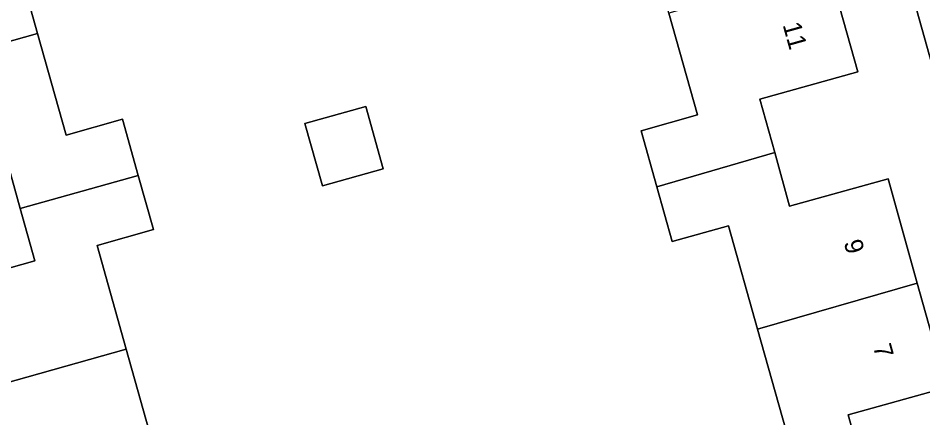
# Model space of a CAD drawing. Extents: x 159626 to 160723, y 388173 to 389416.
# Drawn here: x 160026.77 to 160076.31, y 388359.41 to 388381.33 of the extents above; entities that cross this region are included whole.
import ezdxf

# ---------------------------------------------------------------- set-up
doc = ezdxf.new("R2010")
doc.units = 0
for name, color, linetype in [('IMGEO_Erf', 7, 'Continuous'), ('IMGEO_Pand', 7, 'Continuous'), ('IMGEO_Pand_nummerreeks', 7, 'Continuous'), ('IMGEO_Voetpad_open', 7, 'Continuous')]:
    doc.layers.add(name, color=color, linetype=linetype)

msp = doc.modelspace()

# ---------------------------------------------------------------- linework, layer by layer
at = {"layer": 'IMGEO_Erf'}
for points in [[(160087.996, 388338.877), (160074.295, 388387.755), (160070.165, 388402.519), (160057.831, 388399.049), (160058.619, 388396.236), (160064.014, 388397.749), (160065.663, 388391.865), (160063.354, 388391.203), (160064.144, 388388.332), (160069.549, 388389.821), (160071.15, 388384.1), (160072.752, 388378.379), (160067.38, 388376.878), (160068.197, 388373.952), (160069.013, 388371.027), (160074.401, 388372.515), (160076.004, 388366.8), (160077.607, 388361.084), (160072.223, 388359.574), (160073.044, 388356.642)], [(160065.737, 388357.839), (160068.821, 388358.703), (160067.258, 388364.278), (160065.672, 388369.937), (160062.589, 388369.073), (160061.749, 388372.073), (160060.886, 388375.152), (160063.97, 388376.017), (160062.406, 388381.596), (160060.811, 388387.289), (160057.729, 388386.426), (160056.908, 388389.358), (160055.27, 388395.203), (160052.188, 388394.339), (160051.374, 388397.24), (160039.731, 388394.019), (160038.102, 388399.961), (160014.614, 388386.787), (160012.651, 388386.243), (160030.665, 388321.896), (160031.671, 388318.304), (160034.012, 388311.518), (160036.849, 388303.296)], [(160022.005, 388388.315), (160028.458, 388390.121), (160029.32, 388387.04), (160026.24, 388386.179), (160027.833, 388380.49), (160029.394, 388374.912), (160032.487, 388375.778), (160033.348, 388372.703), (160034.18, 388369.73), (160031.089, 388368.866), (160032.682, 388363.173), (160034.245, 388357.589)], [(160022.301, 388366.511), (160027.676, 388368.028), (160026.884, 388370.881), (160026.055, 388373.869)]]:
    msp.add_lwpolyline(points, dxfattribs=at)
msp.add_lwpolyline([(160043.431, 388372.133), (160042.475, 388375.547), (160045.803, 388376.478), (160046.759, 388373.064)], close=True, dxfattribs=at)
at = {"layer": 'IMGEO_Pand'}
for points in [[(160019.069, 388378.019), (160027.833, 388380.49), (160026.24, 388386.179), (160029.32, 388387.04), (160028.458, 388390.121), (160022.005, 388388.315), (160022.838, 388385.339), (160017.444, 388383.829)], [(160068.197, 388373.952), (160067.38, 388376.878), (160072.752, 388378.379), (160071.15, 388384.1), (160062.406, 388381.596), (160063.97, 388376.017), (160060.886, 388375.152), (160061.749, 388372.073)], [(160019.069, 388378.019), (160020.652, 388372.358), (160026.055, 388373.869), (160026.884, 388370.881), (160033.348, 388372.703), (160032.487, 388375.778), (160029.394, 388374.912), (160027.833, 388380.49)], [(160043.431, 388372.133), (160046.759, 388373.064), (160045.803, 388376.478), (160042.475, 388375.547)], [(160067.258, 388364.278), (160076.004, 388366.8), (160074.401, 388372.515), (160069.013, 388371.027), (160068.197, 388373.952), (160061.749, 388372.073), (160062.589, 388369.073), (160065.672, 388369.937)], [(160033.348, 388372.703), (160026.884, 388370.881), (160027.676, 388368.028), (160022.301, 388366.511), (160023.929, 388360.706), (160032.682, 388363.173), (160031.089, 388368.866), (160034.18, 388369.73)], [(160067.258, 388364.278), (160068.821, 388358.703), (160065.737, 388357.839), (160066.601, 388354.755), (160073.044, 388356.642), (160072.223, 388359.574), (160077.607, 388361.084), (160076.004, 388366.8)], [(160031.721, 388353.561), (160038.186, 388355.383), (160037.327, 388358.452), (160034.245, 388357.589), (160032.682, 388363.173), (160023.929, 388360.706), (160025.516, 388355.045), (160030.891, 388356.542)]]:
    msp.add_lwpolyline(points, close=True, dxfattribs=at)
at = {"layer": 'IMGEO_Voetpad_open'}
msp.add_lwpolyline([(160066.558, 388421.402), (160067.42, 388418.389), (160065.847, 388417.956), (160066.106, 388417.028), (160066.272, 388416.435), (160067.606, 388411.669), (160069.255, 388405.772), (160069.651, 388404.355), (160070.165, 388402.519), (160074.295, 388387.755), (160087.996, 388338.877), (160091.694, 388325.686), (160093.373, 388319.695)], dxfattribs=at)

# ---------------------------------------------------------------- texts
at = {"layer": 'IMGEO_Pand_nummerreeks'}
for s, rotation, p in [('11', 285.6387, (160068.626, 388380.954)), ('9', 285.667, (160071.969, 388369.036)), ('7', 285.667, (160073.572, 388363.321))]:
    msp.add_text(s, height=1, rotation=rotation, dxfattribs=at).set_placement(p)

doc.saveas('drawing.dxf')
